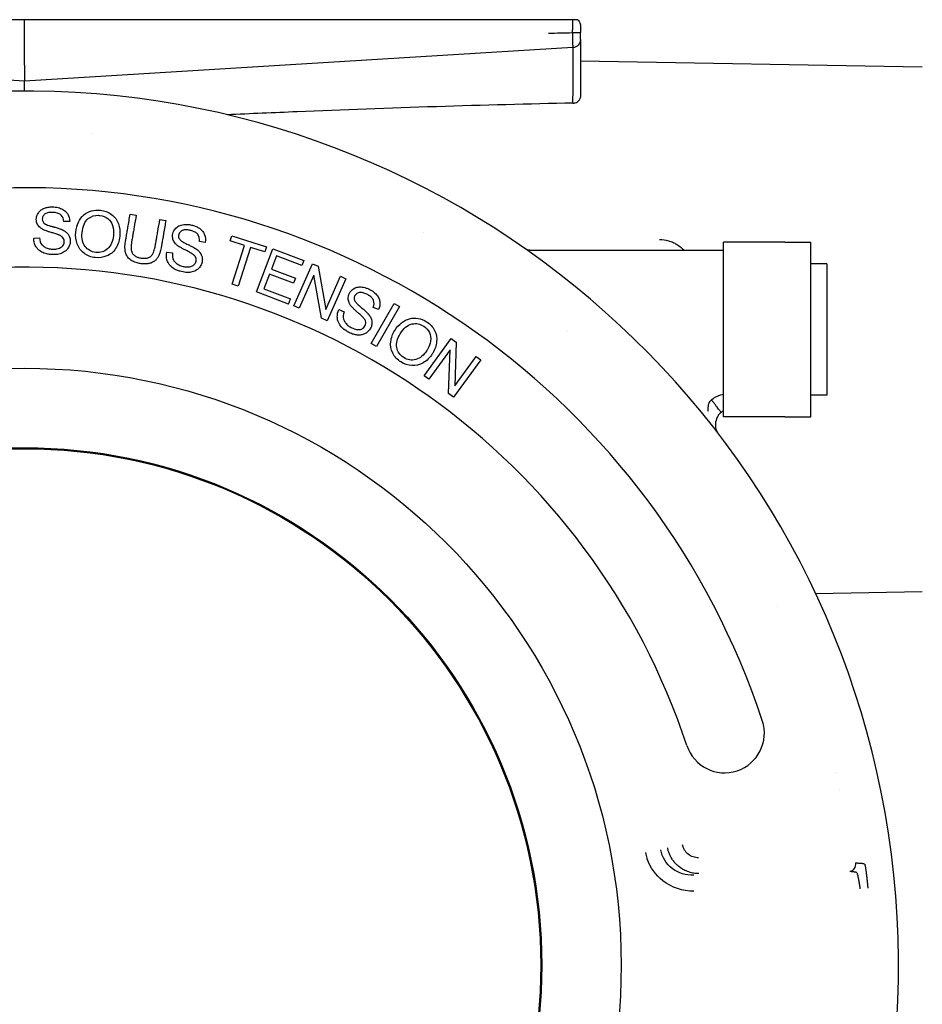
# Model space of a CAD drawing. Extents: x -89225 to 110569, y 13360 to 87647.
# Tile 452 of 478: x 103050 to 103107, y 67783 to 67845. Entities that reach past the tile are written whole.
import ezdxf

# ---------------------------------------------------------------- set-up
doc = ezdxf.new("R2010")
doc.units = 0
doc.layers.add('Iv-Lines 035', color=4, linetype='Continuous')

# ---------------------------------------------------------------- blocks, each defined once
blk = doc.blocks.new('Beuchtingstank doorsnede')
for p, q in [((1215831.048, -937558.762), (1215796.536, -937558.762)), ((1215831.048, -937559.062), (1215831.048, -937558.762)), ((1215865.559, -937558.762), (1215831.048, -937558.762)), ((1215831.048, -937561.627), (1215831.048, -937559.062)), ((1215866.048, -937559.135), (1215866.048, -937559.135)), ((1215831.048, -937562.628), (1215796.517, -937560.516)), ((1215865.578, -937560.516), (1215831.048, -937562.628)), ((1215831.048, -937561.627), (1215831.048, -937562.628)), ((1215887.565, -937561.745), (1215866.048, -937561.369)), ((1215831.048, -937563.249), (1215831.048, -937562.628)), ((1215837.708, -937571.005), (1215838.088, -937571.071)), ((1215833.903, -937571.459), (1215833.535, -937571.473)), ((1215839.577, -937571.327), (1215839.956, -937571.392)), ((1215843.994, -937572.685), (1215844.098, -937572.357)), ((1215844.098, -937572.357), (1215846.289, -937573.053)), ((1215831.64, -937572.507), (1215832.002, -937572.492)), ((1215842.429, -937572.774), (1215842.065, -937572.72)), ((1215844.906, -937572.974), (1215843.994, -937572.685)), ((1215844.131, -937575.414), (1215844.906, -937572.974)), ((1215875.048, -937583.762), (1215875.048, -937572.762)), ((1215878.909, -937572.762), (1215875.048, -937572.762)), ((1215878.909, -937572.762), (1215880.548, -937572.762)), ((1215880.548, -937583.762), (1215880.548, -937572.762)), ((1215840.012, -937573.389), (1215840.371, -937573.441)), ((1215845.274, -937573.091), (1215844.499, -937575.531)), ((1215846.185, -937573.381), (1215845.274, -937573.091)), ((1215845.651, -937575.889), (1215846.679, -937573.174)), ((1215846.289, -937573.053), (1215846.185, -937573.381)), ((1215846.679, -937573.174), (1215848.642, -937573.917)), ((1215865.689, -937573.262), (1215875.048, -937573.262)), ((1215846.916, -937573.632), (1215846.602, -937574.463)), ((1215848.521, -937574.239), (1215846.916, -937573.632)), ((1215848.007, -937576.772), (1215849.193, -937574.122)), ((1215848.642, -937573.917), (1215848.521, -937574.239)), ((1215849.193, -937574.122), (1215849.551, -937574.282)), ((1215881.548, -937574.122), (1215880.548, -937574.122)), ((1215881.548, -937574.122), (1215881.548, -937582.402)), ((1215846.481, -937574.782), (1215846.131, -937575.706)), ((1215847.984, -937575.351), (1215846.481, -937574.782)), ((1215846.602, -937574.463), (1215848.105, -937575.032)), ((1215849.275, -937574.837), (1215848.342, -937576.921)), ((1215849.745, -937577.55), (1215849.275, -937574.837)), ((1215849.551, -937574.282), (1215850.023, -937576.995)), ((1215844.499, -937575.531), (1215844.131, -937575.414)), ((1215848.105, -937575.032), (1215847.984, -937575.351)), ((1215850.023, -937576.995), (1215850.956, -937574.911)), ((1215851.291, -937575.061), (1215850.105, -937577.711)), ((1215850.956, -937574.911), (1215851.291, -937575.061)), ((1215847.676, -937576.656), (1215845.651, -937575.889)), ((1215846.131, -937575.706), (1215847.797, -937576.336)), ((1215847.676, -937576.656), (1215847.797, -937576.336)), ((1215852.877, -937579.139), (1215854.32, -937576.619)), ((1215854.32, -937576.619), (1215854.654, -937576.81)), ((1215848.342, -937576.921), (1215848.007, -937576.772)), ((1215850.849, -937577.009), (1215851.183, -937577.148)), ((1215853.343, -937577.011), (1215853.005, -937576.87)), ((1215854.654, -937576.81), (1215853.211, -937579.33)), ((1215850.105, -937577.711), (1215849.745, -937577.55)), ((1215853.211, -937579.33), (1215852.877, -937579.139)), ((1215856.205, -937581.165), (1215857.913, -937578.817)), ((1215857.913, -937578.817), (1215858.23, -937579.048)), ((1215858.23, -937579.048), (1215858.132, -937581.8)), ((1215857.845, -937579.535), (1215856.502, -937581.381)), ((1215857.746, -937582.286), (1215857.845, -937579.535)), ((1215859.772, -937580.169), (1215858.064, -937582.517)), ((1215858.132, -937581.8), (1215859.475, -937579.953)), ((1215859.475, -937579.953), (1215859.772, -937580.169)), ((1215856.502, -937581.381), (1215856.205, -937581.165)), ((1215858.064, -937582.517), (1215857.746, -937582.286)), ((1215881.548, -937582.402), (1215880.548, -937582.402)), ((1215878.909, -937583.762), (1215875.048, -937583.762)), ((1215878.909, -937583.762), (1215880.548, -937583.762)), ((1215887.565, -937594.779), (1215880.852, -937594.896))]:
    blk.add_line(p, q)
for radius in [37.564, 32.565, 32.5]:
    blk.add_circle((1215831.048, -937618.262), radius)
for centre, radius, start, end in [((1215865.548, -937559.135), 0.5, 0.91479, 1.0953), ((1215831.048, -937618.262), 55.013, 281.03365, 260.525), ((1215831.059, -937618.123), 52.36, 85.37988, 85.37994), ((1215831.048, -937618.262), 48.929, 18.329, 163.22493), ((1215831.057, -937618.246), 52.482, 61.42728, 61.42737), ((1215831.048, -937618.262), 43.929, 18.329, 163.22493), ((1215831.049, -937618.261), 52.498, 49.37988, 49.37994), ((1215831.025, -937618.273), 52.525, 25.42728, 25.42737), ((1215875.122, -937603.661), 2.5, 198.329, 18.329), ((1215831.035, -937618.265), 52.513, 13.37988, 13.37994), ((1215831.123, -937618.246), 52.423, 12.13161, 12.13165), ((1215831.046, -937618.262), 52.502, 7.06474, 7.06478)]:
    blk.add_arc(centre, radius, start, end)
for centre, major_axis, ratio, start_param, end_param in [((1215852.047, -937540.013), (-662.037, -14.351), 0.029984, 1.588253, 1.590557), ((1215871.048, -937572.262), (0, -1), 0.018536, 6.273722, 6.283185)]:
    blk.add_ellipse(centre, major_axis=major_axis, ratio=ratio, start_param=start_param, end_param=end_param)
for points, knots in [([(1215865.558, -937559.576), (1215865.558, -937559.54), (1215865.558, -937559.503), (1215865.558, -937559.466), (1215865.558, -937559.431), (1215865.558, -937559.395), (1215865.559, -937559.359), (1215865.559, -937559.324), (1215865.559, -937559.289), (1215865.559, -937559.254), (1215865.559, -937559.219), (1215865.559, -937559.185), (1215865.559, -937559.152), (1215865.56, -937559.066), (1215865.56, -937558.984), (1215865.56, -937558.911), (1215865.56, -937558.896), (1215865.56, -937558.882), (1215865.56, -937558.869), (1215865.56, -937558.844), (1215865.56, -937558.82), (1215865.56, -937558.799), (1215865.559, -937558.786), (1215865.559, -937558.774), (1215865.559, -937558.762)], [0.0000104, 0.0000104, 0.0000104, 0.0000104, 0.1250051, 0.1250051, 0.1250051, 0.2450345, 0.2450345, 0.2450345, 0.3631161, 0.3631161, 0.3631161, 0.4786393, 0.4786393, 0.4786393, 0.7731726, 0.7731726, 0.7731726, 0.8315392, 0.8315392, 0.8315392, 0.9377191, 0.9377191, 0.9377191, 1, 1, 1, 1]), ([(1215865.88, -937558.762), (1215865.88, -937558.762), (1215865.879, -937558.762), (1215865.873, -937558.762), (1215865.868, -937558.762), (1215865.85, -937558.762), (1215865.833, -937558.762), (1215865.781, -937558.762), (1215865.747, -937558.762), (1215865.687, -937558.762), (1215865.662, -937558.762), (1215865.611, -937558.762), (1215865.585, -937558.762), (1215865.559, -937558.762)], [0.00068855, 0.00068855, 0.00068855, 0.00068855, 0.00820408, 0.00820408, 0.01698756, 0.01698756, 0.03185537, 0.03185537, 0.04933071, 0.04933071, 0.06027646, 0.06027646, 0.070055, 0.070055, 0.070055, 0.070055]), ([(1215865.88, -937558.762), (1215865.919, -937558.796), (1215865.952, -937558.837), (1215866.004, -937558.925), (1215866.023, -937558.974), (1215866.039, -937559.041), (1215866.042, -937559.057), (1215866.046, -937559.083), (1215866.046, -937559.091), (1215866.047, -937559.104), (1215866.048, -937559.108), (1215866.048, -937559.115), (1215866.048, -937559.117), (1215866.048, -937559.12), (1215866.048, -937559.122), (1215866.048, -937559.123), (1215866.048, -937559.124), (1215866.048, -937559.125), (1215866.048, -937559.125), (1215866.048, -937559.125), (1215866.048, -937559.126), (1215866.048, -937559.126)], [0, 0, 0, 0, 0.01539847, 0.01539847, 0.03080113, 0.03080113, 0.03590628, 0.03590628, 0.03848855, 0.03848855, 0.03978495, 0.03978495, 0.0404366, 0.0404366, 0.04077118, 0.04077118, 0.04095958, 0.04095958, 0.04108109, 0.04108109, 0.04122071, 0.04122071, 0.04122071, 0.04122071]), ([(1215866.048, -937559.127), (1215866.048, -937559.127), (1215866.048, -937559.127), (1215866.048, -937559.128), (1215866.048, -937559.13), (1215866.048, -937559.139), (1215866.048, -937559.151), (1215866.048, -937559.191), (1215866.048, -937559.22), (1215866.048, -937559.293), (1215866.048, -937559.336), (1215866.048, -937559.396), (1215866.048, -937559.409), (1215866.048, -937559.462), (1215866.048, -937559.504), (1215866.048, -937559.557), (1215866.048, -937559.566), (1215866.048, -937559.576)], [0.00176462, 0.00176462, 0.00176462, 0.00176462, 0.00309467, 0.00309467, 0.00753351, 0.00753351, 0.02095523, 0.02095523, 0.03709024, 0.03709024, 0.0534397, 0.0534397, 0.05777832, 0.05777832, 0.07089254, 0.07089254, 0.07382057, 0.07382057, 0.07382057, 0.07382057]), ([(1215865.558, -937559.576), (1215865.578, -937559.576), (1215865.599, -937559.576), (1215865.619, -937559.576), (1215865.64, -937559.576), (1215865.66, -937559.576), (1215865.68, -937559.576), (1215865.7, -937559.576), (1215865.72, -937559.576), (1215865.74, -937559.576), (1215865.753, -937559.576), (1215865.766, -937559.576), (1215865.778, -937559.576), (1215865.797, -937559.576), (1215865.815, -937559.576), (1215865.832, -937559.576), (1215865.849, -937559.576), (1215865.866, -937559.575), (1215865.881, -937559.575), (1215865.89, -937559.575), (1215865.899, -937559.575), (1215865.907, -937559.575), (1215865.92, -937559.575), (1215865.932, -937559.575), (1215865.943, -937559.575), (1215865.955, -937559.575), (1215865.966, -937559.575), (1215865.976, -937559.575), (1215865.985, -937559.575), (1215865.994, -937559.575), (1215866.002, -937559.575), (1215866.01, -937559.575), (1215866.016, -937559.576), (1215866.022, -937559.576), (1215866.024, -937559.576), (1215866.025, -937559.576), (1215866.027, -937559.576), (1215866.032, -937559.576), (1215866.036, -937559.576), (1215866.039, -937559.576), (1215866.043, -937559.576), (1215866.045, -937559.576), (1215866.046, -937559.576), (1215866.047, -937559.576), (1215866.048, -937559.576), (1215866.048, -937559.576)], [0, 0, 0, 0, 0.0678733, 0.0678733, 0.0678733, 0.1356656, 0.1356656, 0.1356656, 0.203558, 0.203558, 0.203558, 0.25, 0.25, 0.25, 0.3194396, 0.3194396, 0.3194396, 0.3907694, 0.3907694, 0.3907694, 0.43248, 0.43248, 0.43248, 0.5, 0.5, 0.5, 0.5735559, 0.5735559, 0.5735559, 0.6485627, 0.6485627, 0.6485627, 0.7259095, 0.7259095, 0.7259095, 0.75, 0.75, 0.75, 0.8308074, 0.8308074, 0.8308074, 0.9159231, 0.9159231, 0.9159231, 0.9826792, 0.9826792, 0.9826792, 0.9826792]), ([(1215865.578, -937560.516), (1215865.579, -937560.516), (1215865.579, -937560.515), (1215865.579, -937560.512), (1215865.579, -937560.508), (1215865.58, -937560.504), (1215865.58, -937560.497), (1215865.58, -937560.49), (1215865.58, -937560.481), (1215865.58, -937560.47), (1215865.58, -937560.46), (1215865.58, -937560.448), (1215865.58, -937560.435), (1215865.58, -937560.421), (1215865.58, -937560.405), (1215865.58, -937560.388), (1215865.58, -937560.371), (1215865.579, -937560.352), (1215865.579, -937560.331), (1215865.579, -937560.323), (1215865.579, -937560.316), (1215865.579, -937560.308), (1215865.578, -937560.288), (1215865.578, -937560.265), (1215865.577, -937560.241), (1215865.577, -937560.215), (1215865.576, -937560.188), (1215865.575, -937560.158), (1215865.575, -937560.129), (1215865.574, -937560.098), (1215865.573, -937560.065), (1215865.573, -937560.046), (1215865.572, -937560.026), (1215865.571, -937560.006), (1215865.57, -937559.973), (1215865.569, -937559.937), (1215865.568, -937559.901), (1215865.567, -937559.864), (1215865.566, -937559.826), (1215865.565, -937559.787), (1215865.564, -937559.747), (1215865.562, -937559.706), (1215865.561, -937559.664), (1215865.56, -937559.635), (1215865.559, -937559.606), (1215865.558, -937559.576)], [0, 0, 0, 0, 0.083484, 0.083484, 0.083484, 0.166742, 0.166742, 0.166742, 0.25, 0.25, 0.25, 0.327002, 0.327002, 0.327002, 0.402249, 0.402249, 0.402249, 0.475167, 0.475167, 0.475167, 0.5, 0.5, 0.5, 0.567604, 0.567604, 0.567604, 0.639021, 0.639021, 0.639021, 0.708931, 0.708931, 0.708931, 0.75, 0.75, 0.75, 0.81749, 0.81749, 0.81749, 0.885046, 0.885046, 0.885046, 0.953005, 0.953005, 0.953005, 1, 1, 1, 1]), ([(1215866.048, -937560.017), (1215866.048, -937560.018), (1215866.048, -937559.971), (1215866.048, -937559.811), (1215866.048, -937559.696), (1215866.048, -937559.576)], [0, 0, 0, 0, 0.5, 0.5, 0.9999997, 0.9999997, 0.9999997, 0.9999997]), ([(1215865.573, -937564.014), (1215865.59, -937563.23), (1215865.599, -937562.298), (1215865.601, -937560.958), (1215865.594, -937560.529), (1215865.58, -937560.516)], [0.000066, 0.000066, 0.000066, 0.000066, 0.5, 0.5, 0.9833006, 0.9833006, 0.9833006, 0.9833006]), ([(1215866.048, -937560.017), (1215866.048, -937560.143), (1215865.998, -937560.268), (1215865.826, -937560.451), (1215865.704, -937560.509), (1215865.578, -937560.516)], [0.0000007, 0.0000007, 0.0000007, 0.0000007, 0.5, 0.5, 1, 1, 1, 1]), ([(1215866.048, -937560.033), (1215866.048, -937560.038), (1215866.048, -937560.045), (1215866.048, -937560.092), (1215866.048, -937560.167), (1215866.048, -937560.406), (1215866.048, -937560.592), (1215866.048, -937561.036), (1215866.048, -937561.298), (1215866.048, -937561.869), (1215866.048, -937562.185), (1215866.048, -937562.831), (1215866.048, -937563.168), (1215866.048, -937563.544), (1215866.048, -937563.595), (1215866.048, -937563.646)], [0.0938455, 0.0938455, 0.0938455, 0.0938455, 0.1148819, 0.1148819, 0.1963191, 0.1963191, 0.2963972, 0.2963972, 0.3938302, 0.3938302, 0.4922466, 0.4922466, 0.5907072, 0.5907072, 0.6062518, 0.6062518, 0.6062518, 0.6062518]), ([(1215865.573, -937564.014), (1215865.598, -937564.014), (1215865.621, -937564.012), (1215865.67, -937564.004), (1215865.695, -937563.998), (1215865.767, -937563.976), (1215865.814, -937563.954), (1215865.919, -937563.888), (1215865.961, -937563.844), (1215866.027, -937563.751), (1215866.048, -937563.695), (1215866.048, -937563.646)], [-0.08257788, -0.08257788, -0.08257788, -0.08257788, -0.0760406, -0.0760406, -0.06877041, -0.06877041, -0.0533535, -0.0533535, -0.03041782, -0.03041782, -0.00115253, -0.00115253, -0.00115253, -0.00115253]), ([(1215865.573, -937564.014), (1215860.12, -937564.118), (1215853.894, -937564.326), (1215846.762, -937564.619), (1215845.287, -937564.682), (1215843.808, -937564.749)], [0.000042, 0.000042, 0.000042, 0.000042, 1.639613, 1.639613, 2.064305, 2.064305, 2.064305, 2.064305]), ([(1215833.535, -937571.473), (1215833.525, -937571.299), (1215833.444, -937571.094), (1215833.198, -937570.94), (1215832.928, -937570.883), (1215832.611, -937570.887), (1215832.402, -937570.945), (1215832.245, -937571.072), (1215832.173, -937571.227), (1215832.173, -937571.384), (1215832.219, -937571.487), (1215832.274, -937571.561), (1215832.367, -937571.622), (1215832.496, -937571.678), (1215832.635, -937571.726), (1215832.737, -937571.758), (1215832.853, -937571.791), (1215832.901, -937571.804), (1215833.009, -937571.835), (1215833.111, -937571.866), (1215833.231, -937571.904), (1215833.331, -937571.94), (1215833.396, -937571.964), (1215833.448, -937571.988), (1215833.465, -937571.996), (1215833.514, -937572.021), (1215833.566, -937572.052), (1215833.636, -937572.098), (1215833.723, -937572.169), (1215833.819, -937572.276), (1215833.909, -937572.44), (1215833.948, -937572.658), (1215833.923, -937572.905), (1215833.812, -937573.137), (1215833.642, -937573.331), (1215833.372, -937573.483), (1215833.062, -937573.556), (1215832.723, -937573.546), (1215832.47, -937573.507), (1215832.291, -937573.453), (1215832.161, -937573.398), (1215831.997, -937573.299), (1215831.859, -937573.169), (1215831.683, -937572.908), (1215831.638, -937572.677), (1215831.64, -937572.507)], [0, 0, 0, 0, 0.0625, 0.09375, 0.125, 0.15625, 0.1875, 0.21875, 0.25, 0.276042, 0.296875, 0.3125, 0.328125, 0.341146, 0.351562, 0.358073, 0.363281, 0.36849, 0.377604, 0.390625, 0.40625, 0.421875, 0.434896, 0.44401, 0.449219, 0.454427, 0.460938, 0.471354, 0.484375, 0.505208, 0.53125, 0.5625, 0.59375, 0.625, 0.65625, 0.697917, 0.739583, 0.78125, 0.8125, 0.838542, 0.859375, 0.880208, 0.90625, 0.9375, 1, 1, 1, 1]), ([(1215832.002, -937572.492), (1215832.016, -937572.683), (1215832.089, -937572.883), (1215832.305, -937573.066), (1215832.539, -937573.17), (1215832.798, -937573.209), (1215833.017, -937573.2), (1215833.17, -937573.174), (1215833.347, -937573.108), (1215833.489, -937572.99), (1215833.584, -937572.773), (1215833.544, -937572.566), (1215833.468, -937572.46), (1215833.382, -937572.393), (1215833.309, -937572.35), (1215833.231, -937572.314), (1215833.214, -937572.308), (1215833.159, -937572.287), (1215833.087, -937572.263), (1215832.977, -937572.227), (1215832.823, -937572.181), (1215832.61, -937572.12), (1215832.431, -937572.06), (1215832.3, -937572.008), (1215832.225, -937571.972), (1215832.166, -937571.937), (1215832.067, -937571.87), (1215831.951, -937571.767), (1215831.818, -937571.568), (1215831.78, -937571.256), (1215831.882, -937570.966), (1215832.049, -937570.762), (1215832.261, -937570.634), (1215832.489, -937570.567), (1215832.747, -937570.535), (1215833.092, -937570.555), (1215833.414, -937570.655), (1215833.645, -937570.81), (1215833.835, -937571.043), (1215833.912, -937571.3), (1215833.903, -937571.459)], [0, 0, 0, 0, 0.0625, 0.09375, 0.125, 0.15625, 0.182292, 0.203125, 0.223958, 0.25, 0.28125, 0.307292, 0.328125, 0.341146, 0.351562, 0.359375, 0.367188, 0.377604, 0.390625, 0.40625, 0.421875, 0.442708, 0.463542, 0.484375, 0.497396, 0.507812, 0.518229, 0.536458, 0.572917, 0.614583, 0.65625, 0.6875, 0.71875, 0.75, 0.78125, 0.822917, 0.864583, 0.90625, 0.9375, 1, 1, 1, 1]), ([(1215834.286, -937572.134), (1215834.337, -937571.656), (1215834.506, -937571.295), (1215834.793, -937571.052), (1215835.079, -937570.809), (1215835.425, -937570.71), (1215835.833, -937570.751), (1215836.1, -937570.779), (1215836.332, -937570.869), (1215836.535, -937571.021), (1215836.744, -937571.177), (1215836.882, -937571.369), (1215836.967, -937571.605), (1215837.045, -937571.82), (1215837.081, -937572.082), (1215837.058, -937572.348)], [0, 0, 0, 0, 0.1272719, 0.1272719, 0.1272719, 0.2544106, 0.2544106, 0.2544106, 0.3368174, 0.3368174, 0.3368174, 0.4187684, 0.4187684, 0.4187684, 0.5, 0.5, 0.5, 0.5]), ([(1215834.679, -937572.18), (1215834.724, -937571.764), (1215834.84, -937571.46), (1215835.073, -937571.284), (1215835.295, -937571.116), (1215835.475, -937571.068), (1215835.702, -937571.073), (1215835.733, -937571.074), (1215835.766, -937571.076), (1215835.8, -937571.08), (1215835.993, -937571.103), (1215836.158, -937571.168), (1215836.301, -937571.281), (1215836.444, -937571.395), (1215836.545, -937571.547), (1215836.605, -937571.724), (1215836.662, -937571.891), (1215836.682, -937572.109), (1215836.66, -937572.332)], [-1, -1, -1, -1, -0.860179, -0.860179, -0.860179, -0.7570736, -0.7570736, -0.7570736, -0.7429398, -0.7429398, -0.7429398, -0.6636549, -0.6636549, -0.6636549, -0.5836529, -0.5836529, -0.5836529, -0.5, -0.5, -0.5, -0.5]), ([(1215839.956, -937571.392), (1215839.909, -937571.667), (1215839.844, -937572.044), (1215839.769, -937572.48), (1215839.732, -937572.695), (1215839.707, -937572.836), (1215839.688, -937572.948), (1215839.676, -937573.02), (1215839.654, -937573.146), (1215839.616, -937573.313), (1215839.556, -937573.512), (1215839.471, -937573.702), (1215839.357, -937573.858), (1215839.204, -937573.985), (1215839.01, -937574.083), (1215838.818, -937574.13), (1215838.592, -937574.142), (1215838.331, -937574.113), (1215838.049, -937574.046), (1215837.803, -937573.938), (1215837.591, -937573.77), (1215837.46, -937573.572), (1215837.397, -937573.365), (1215837.377, -937573.15), (1215837.385, -937572.937), (1215837.405, -937572.762), (1215837.427, -937572.632), (1215837.44, -937572.561), (1215837.459, -937572.449), (1215837.483, -937572.308), (1215837.52, -937572.093), (1215837.595, -937571.657), (1215837.66, -937571.279), (1215837.708, -937571.005)], [0, 0, 0, 0, 0.114583, 0.15625, 0.182292, 0.203125, 0.216146, 0.226562, 0.236979, 0.255208, 0.28125, 0.3125, 0.34375, 0.375, 0.40625, 0.4375, 0.46875, 0.5, 0.53125, 0.572917, 0.614583, 0.65625, 0.6875, 0.71875, 0.744792, 0.763021, 0.773438, 0.783854, 0.796875, 0.817708, 0.84375, 0.885417, 1, 1, 1, 1]), ([(1215838.088, -937571.071), (1215838.045, -937571.324), (1215837.984, -937571.679), (1215837.907, -937572.123), (1215837.866, -937572.361), (1215837.834, -937572.546), (1215837.813, -937572.671), (1215837.783, -937572.843), (1215837.765, -937573.014), (1215837.764, -937573.161), (1215837.771, -937573.254), (1215837.803, -937573.385), (1215837.885, -937573.524), (1215838.024, -937573.641), (1215838.184, -937573.721), (1215838.395, -937573.768), (1215838.631, -937573.787), (1215838.836, -937573.761), (1215839.007, -937573.68), (1215839.123, -937573.531), (1215839.2, -937573.358), (1215839.245, -937573.207), (1215839.271, -937573.094), (1215839.293, -937572.978), (1215839.305, -937572.908), (1215839.326, -937572.789), (1215839.354, -937572.622), (1215839.397, -937572.376), (1215839.472, -937571.938), (1215839.534, -937571.578), (1215839.577, -937571.327)], [0, 0, 0, 0, 0.125, 0.177083, 0.21875, 0.244792, 0.265625, 0.286458, 0.3125, 0.338542, 0.359375, 0.380208, 0.40625, 0.4375, 0.46875, 0.5, 0.53125, 0.572917, 0.614583, 0.65625, 0.682292, 0.703125, 0.716146, 0.726562, 0.736979, 0.755208, 0.78125, 0.822917, 0.875, 1, 1, 1, 1]), ([(1215840.371, -937573.441), (1215840.35, -937573.631), (1215840.38, -937573.843), (1215840.564, -937574.061), (1215840.773, -937574.206), (1215841.02, -937574.291), (1215841.238, -937574.323), (1215841.38, -937574.325), (1215841.522, -937574.304), (1215841.637, -937574.26), (1215841.723, -937574.201), (1215841.821, -937574.09), (1215841.872, -937573.952), (1215841.868, -937573.785), (1215841.817, -937573.678), (1215841.745, -937573.597), (1215841.681, -937573.542), (1215841.61, -937573.492), (1215841.592, -937573.481), (1215841.539, -937573.449), (1215841.468, -937573.409), (1215841.359, -937573.35), (1215841.198, -937573.267), (1215841.007, -937573.172), (1215840.858, -937573.087), (1215840.746, -937573.016), (1215840.682, -937572.969), (1215840.632, -937572.927), (1215840.547, -937572.842), (1215840.453, -937572.72), (1215840.349, -937572.474), (1215840.394, -937572.122), (1215840.602, -937571.823), (1215840.875, -937571.686), (1215841.089, -937571.649), (1215841.249, -937571.641), (1215841.452, -937571.656), (1215841.695, -937571.71), (1215841.922, -937571.802), (1215842.11, -937571.913), (1215842.297, -937572.093), (1215842.44, -937572.363), (1215842.461, -937572.615), (1215842.429, -937572.774)], [0, 0, 0, 0, 0.0625, 0.09375, 0.125, 0.15625, 0.182292, 0.203125, 0.21875, 0.234375, 0.25, 0.265625, 0.286458, 0.307292, 0.328125, 0.341146, 0.351562, 0.359375, 0.367188, 0.377604, 0.390625, 0.40625, 0.421875, 0.442708, 0.463542, 0.484375, 0.497396, 0.507812, 0.518229, 0.536458, 0.572917, 0.625, 0.677083, 0.713542, 0.734375, 0.755208, 0.78125, 0.8125, 0.84375, 0.875, 0.90625, 0.9375, 1, 1, 1, 1]), ([(1215837.058, -937572.348), (1215837.057, -937572.364), (1215837.055, -937572.38), (1215837.054, -937572.396), (1215837.023, -937572.685), (1215836.939, -937572.937), (1215836.793, -937573.162), (1215836.642, -937573.395), (1215836.469, -937573.534), (1215836.234, -937573.631), (1215836, -937573.727), (1215835.764, -937573.761), (1215835.512, -937573.734), (1215835.243, -937573.705), (1215835.008, -937573.617), (1215834.805, -937573.46), (1215834.596, -937573.299), (1215834.462, -937573.111), (1215834.374, -937572.87), (1215834.289, -937572.635), (1215834.259, -937572.385), (1215834.286, -937572.134)], [0.5, 0.5, 0.5, 0.5, 0.5048037, 0.5048037, 0.5048037, 0.592314, 0.592314, 0.592314, 0.6740294, 0.6740294, 0.6740294, 0.7532283, 0.7532283, 0.7532283, 0.8372922, 0.8372922, 0.8372922, 0.9189247, 0.9189247, 0.9189247, 1, 1, 1, 1]), ([(1215836.66, -937572.332), (1215836.66, -937572.338), (1215836.659, -937572.345), (1215836.658, -937572.351), (1215836.62, -937572.712), (1215836.506, -937572.987), (1215836.288, -937573.178), (1215836.055, -937573.382), (1215835.842, -937573.437), (1215835.545, -937573.405), (1215835.256, -937573.375), (1215835.034, -937573.242), (1215834.874, -937573.03), (1215834.719, -937572.826), (1215834.643, -937572.521), (1215834.679, -937572.18)], [-0.5, -0.5, -0.5, -0.5, -0.4976151, -0.4976151, -0.4976151, -0.3631258, -0.3631258, -0.3631258, -0.2430993, -0.2430993, -0.2430993, -0.126749, -0.126749, -0.126749, 0, 0, 0, 0]), ([(1215842.065, -937572.72), (1215842.093, -937572.54), (1215842.023, -937572.298), (1215841.814, -937572.13), (1215841.612, -937572.045), (1215841.407, -937571.999), (1215841.263, -937571.984), (1215841.155, -937571.985), (1215841.067, -937572.001), (1215841.009, -937572.019), (1215840.93, -937572.059), (1215840.842, -937572.129), (1215840.781, -937572.218), (1215840.748, -937572.342), (1215840.75, -937572.451), (1215840.806, -937572.57), (1215840.85, -937572.616), (1215840.95, -937572.698), (1215841.134, -937572.808), (1215841.434, -937572.955), (1215841.639, -937573.061), (1215841.77, -937573.137), (1215841.837, -937573.178), (1215841.885, -937573.211), (1215841.9, -937573.222), (1215841.943, -937573.256), (1215841.989, -937573.295), (1215842.049, -937573.353), (1215842.121, -937573.44), (1215842.195, -937573.562), (1215842.254, -937573.741), (1215842.254, -937573.962), (1215842.183, -937574.2), (1215842.031, -937574.408), (1215841.829, -937574.567), (1215841.535, -937574.666), (1215841.217, -937574.681), (1215840.883, -937574.609), (1215840.643, -937574.524), (1215840.477, -937574.438), (1215840.361, -937574.361), (1215840.218, -937574.233), (1215840.106, -937574.081), (1215839.983, -937573.795), (1215839.977, -937573.556), (1215840.012, -937573.389)], [0, 0, 0, 0, 0.0625, 0.09375, 0.119792, 0.140625, 0.15625, 0.171875, 0.184896, 0.195312, 0.205729, 0.21875, 0.234375, 0.25, 0.265625, 0.28125, 0.296875, 0.317708, 0.34375, 0.375, 0.401042, 0.421875, 0.434896, 0.44401, 0.449219, 0.454427, 0.460938, 0.471354, 0.484375, 0.505208, 0.53125, 0.5625, 0.59375, 0.625, 0.65625, 0.697917, 0.739583, 0.78125, 0.8125, 0.838542, 0.859375, 0.880208, 0.90625, 0.9375, 1, 1, 1, 1]), ([(1215871.03, -937572.599), (1215871.219, -937572.599), (1215871.405, -937572.624), (1215871.586, -937572.674), (1215871.684, -937572.7), (1215871.778, -937572.733), (1215871.868, -937572.773), (1215871.947, -937572.807), (1215872.023, -937572.846), (1215872.097, -937572.89), (1215872.179, -937572.939), (1215872.256, -937572.993), (1215872.33, -937573.052), (1215872.399, -937573.108), (1215872.464, -937573.169), (1215872.526, -937573.234), (1215872.534, -937573.244), (1215872.543, -937573.253), (1215872.551, -937573.262)], [0, 0, 0, 0, 0.125, 0.125, 0.125, 0.1919974, 0.1919974, 0.1919974, 0.25, 0.25, 0.25, 0.3144733, 0.3144733, 0.3144733, 0.375, 0.375, 0.375, 0.3833681, 0.3833681, 0.3833681, 0.3833681]), ([(1215862.552, -937573.163), (1215862.599, -937573.185), (1215862.648, -937573.204), (1215862.79, -937573.247), (1215862.888, -937573.262), (1215862.985, -937573.262)], [0.01562849, 0.01562849, 0.01562849, 0.01562849, 0.03121139, 0.03121139, 0.06024131, 0.06024131, 0.06024131, 0.06024131]), ([(1215862.955, -937573.262), (1215863.15, -937573.262), (1215863.372, -937573.262), (1215863.896, -937573.262), (1215864.21, -937573.262), (1215864.909, -937573.262), (1215865.3, -937573.262), (1215865.689, -937573.262)], [0, 0, 0, 0, 0.0768367, 0.0768367, 0.1747854, 0.1747854, 0.2913874, 0.2913874, 0.2913874, 0.2913874]), ([(1215853.005, -937576.87), (1215853.066, -937576.707), (1215853.081, -937576.486), (1215852.926, -937576.251), (1215852.756, -937576.117), (1215852.563, -937576.016), (1215852.421, -937575.961), (1215852.312, -937575.933), (1215852.22, -937575.926), (1215852.156, -937575.928), (1215852.069, -937575.947), (1215851.967, -937575.991), (1215851.885, -937576.064), (1215851.821, -937576.175), (1215851.797, -937576.282), (1215851.822, -937576.411), (1215851.854, -937576.468), (1215851.929, -937576.571), (1215852.08, -937576.723), (1215852.334, -937576.94), (1215852.506, -937577.093), (1215852.615, -937577.199), (1215852.67, -937577.256), (1215852.708, -937577.299), (1215852.721, -937577.315), (1215852.753, -937577.356), (1215852.788, -937577.406), (1215852.832, -937577.477), (1215852.881, -937577.579), (1215852.923, -937577.717), (1215852.935, -937577.903), (1215852.878, -937578.119), (1215852.752, -937578.332), (1215852.551, -937578.498), (1215852.353, -937578.586), (1215852.13, -937578.619), (1215851.882, -937578.599), (1215851.638, -937578.53), (1215851.387, -937578.402), (1215851.189, -937578.272), (1215851.044, -937578.144), (1215850.946, -937578.036), (1215850.84, -937577.879), (1215850.769, -937577.702), (1215850.723, -937577.392), (1215850.776, -937577.162), (1215850.849, -937577.009)], [0, 0, 0, 0, 0.0625, 0.09375, 0.119792, 0.140625, 0.15625, 0.171875, 0.184896, 0.195312, 0.205729, 0.21875, 0.234375, 0.25, 0.265625, 0.28125, 0.296875, 0.317708, 0.34375, 0.375, 0.401042, 0.421875, 0.434896, 0.44401, 0.449219, 0.454427, 0.460938, 0.471354, 0.484375, 0.505208, 0.53125, 0.5625, 0.59375, 0.625, 0.65625, 0.6875, 0.71875, 0.75, 0.78125, 0.8125, 0.838542, 0.859375, 0.880208, 0.90625, 0.9375, 1, 1, 1, 1]), ([(1215851.183, -937577.148), (1215851.118, -937577.328), (1215851.096, -937577.54), (1215851.217, -937577.795), (1215851.384, -937577.988), (1215851.603, -937578.133), (1215851.805, -937578.217), (1215851.943, -937578.255), (1215852.086, -937578.27), (1215852.209, -937578.256), (1215852.307, -937578.22), (1215852.429, -937578.137), (1215852.513, -937578.016), (1215852.55, -937577.854), (1215852.526, -937577.737), (1215852.477, -937577.64), (1215852.43, -937577.57), (1215852.373, -937577.504), (1215852.36, -937577.491), (1215852.319, -937577.449), (1215852.264, -937577.397), (1215852.179, -937577.319), (1215852.059, -937577.212), (1215851.892, -937577.067), (1215851.755, -937576.937), (1215851.658, -937576.835), (1215851.605, -937576.77), (1215851.565, -937576.714), (1215851.504, -937576.612), (1215851.443, -937576.469), (1215851.4, -937576.206), (1215851.533, -937575.875), (1215851.81, -937575.639), (1215852.107, -937575.573), (1215852.324, -937575.59), (1215852.48, -937575.622), (1215852.698, -937575.695), (1215852.985, -937575.849), (1215853.237, -937576.075), (1215853.382, -937576.314), (1215853.456, -937576.605), (1215853.417, -937576.871), (1215853.343, -937577.011)], [0, 0, 0, 0, 0.0625, 0.09375, 0.125, 0.15625, 0.182292, 0.203125, 0.21875, 0.234375, 0.25, 0.265625, 0.286458, 0.307292, 0.328125, 0.341146, 0.351562, 0.359375, 0.367188, 0.377604, 0.390625, 0.40625, 0.421875, 0.442708, 0.463542, 0.484375, 0.497396, 0.507812, 0.518229, 0.536458, 0.572917, 0.625, 0.677083, 0.713542, 0.734375, 0.755208, 0.78125, 0.822917, 0.864583, 0.90625, 0.9375, 1, 1, 1, 1]), ([(1215854.359, -937578.326), (1215854.617, -937577.92), (1215854.928, -937577.671), (1215855.292, -937577.58), (1215855.656, -937577.488), (1215856.011, -937577.553), (1215856.358, -937577.771), (1215856.586, -937577.914), (1215856.753, -937578.097), (1215856.868, -937578.323), (1215856.986, -937578.552), (1215857.024, -937578.789), (1215856.998, -937579.038), (1215856.974, -937579.264), (1215856.888, -937579.516), (1215856.751, -937579.744)], [0, 0, 0, 0, 0.1272776, 0.1272776, 0.1272776, 0.2544202, 0.2544202, 0.2544202, 0.3370032, 0.3370032, 0.3370032, 0.4188626, 0.4188626, 0.4188626, 0.5, 0.5, 0.5, 0.5]), ([(1215854.692, -937578.542), (1215854.916, -937578.188), (1215855.154, -937577.968), (1215855.441, -937577.912), (1215855.749, -937577.851), (1215855.944, -937577.896), (1215856.183, -937578.051), (1215856.345, -937578.156), (1215856.465, -937578.292), (1215856.542, -937578.452), (1215856.617, -937578.609), (1215856.647, -937578.796), (1215856.62, -937578.984), (1215856.595, -937579.162), (1215856.527, -937579.344), (1215856.416, -937579.528)], [-1, -1, -1, -1, -0.8601027, -0.8601027, -0.8601027, -0.742758, -0.742758, -0.742758, -0.6631162, -0.6631162, -0.6631162, -0.5790113, -0.5790113, -0.5790113, -0.5, -0.5, -0.5, -0.5]), ([(1215856.751, -937579.744), (1215856.742, -937579.758), (1215856.734, -937579.772), (1215856.725, -937579.785), (1215856.57, -937580.031), (1215856.383, -937580.221), (1215856.151, -937580.356), (1215855.913, -937580.495), (1215855.696, -937580.547), (1215855.443, -937580.53), (1215855.19, -937580.513), (1215854.965, -937580.44), (1215854.75, -937580.303), (1215854.52, -937580.158), (1215854.35, -937579.974), (1215854.236, -937579.744), (1215854.12, -937579.51), (1215854.082, -937579.279), (1215854.113, -937579.025), (1215854.142, -937578.776), (1215854.224, -937578.539), (1215854.359, -937578.326)], [0.5, 0.5, 0.5, 0.5, 0.5048479, 0.5048479, 0.5048479, 0.5924633, 0.5924633, 0.5924633, 0.6738406, 0.6738406, 0.6738406, 0.752945, 0.752945, 0.752945, 0.8375071, 0.8375071, 0.8375071, 0.9188658, 0.9188658, 0.9188658, 1, 1, 1, 1]), ([(1215856.416, -937579.528), (1215856.408, -937579.542), (1215856.399, -937579.557), (1215856.39, -937579.571), (1215856.195, -937579.878), (1215855.97, -937580.074), (1215855.692, -937580.148), (1215855.399, -937580.226), (1215855.177, -937580.183), (1215854.925, -937580.023), (1215854.68, -937579.868), (1215854.537, -937579.651), (1215854.488, -937579.389), (1215854.441, -937579.14), (1215854.508, -937578.831), (1215854.692, -937578.542)], [-0.5, -0.5, -0.5, -0.5, -0.4939821, -0.4939821, -0.4939821, -0.3626037, -0.3626037, -0.3626037, -0.2430894, -0.2430894, -0.2430894, -0.1264533, -0.1264533, -0.1264533, 0, 0, 0, 0]), ([(1215874.292, -937582.682), (1215874.276, -937582.698), (1215874.262, -937582.712), (1215874.247, -937582.726), (1215874.233, -937582.74), (1215874.218, -937582.754), (1215874.205, -937582.769), (1215874.183, -937582.793), (1215874.156, -937582.827), (1215874.134, -937582.874), (1215874.132, -937582.879), (1215874.129, -937582.885), (1215874.127, -937582.89), (1215874.124, -937582.896), (1215874.122, -937582.902), (1215874.12, -937582.908), (1215874.111, -937582.932), (1215874.102, -937582.962), (1215874.094, -937583.004), (1215874.091, -937583.02), (1215874.088, -937583.035), (1215874.086, -937583.051), (1215874.085, -937583.059), (1215874.084, -937583.068), (1215874.083, -937583.076), (1215874.082, -937583.082), (1215874.081, -937583.088), (1215874.08, -937583.094), (1215874.078, -937583.113), (1215874.076, -937583.132), (1215874.075, -937583.15), (1215874.071, -937583.193), (1215874.069, -937583.235), (1215874.069, -937583.274), (1215874.069, -937583.285), (1215874.069, -937583.296), (1215874.07, -937583.306), (1215874.07, -937583.31), (1215874.07, -937583.314), (1215874.07, -937583.318), (1215874.07, -937583.322), (1215874.071, -937583.325), (1215874.071, -937583.329), (1215874.073, -937583.355), (1215874.076, -937583.38), (1215874.082, -937583.406)], [0, 0, 0, 0, 0.00667469, 0.00667469, 0.00667469, 0.01329183, 0.01329183, 0.01329183, 0.02381377, 0.02381377, 0.02381377, 0.02500114, 0.02500114, 0.02500114, 0.02628419, 0.02628419, 0.02628419, 0.03154981, 0.03154981, 0.03154981, 0.03354461, 0.03354461, 0.03354461, 0.03457441, 0.03457441, 0.03457441, 0.0353532, 0.0353532, 0.0353532, 0.03770917, 0.03770917, 0.03770917, 0.0431414, 0.0431414, 0.0431414, 0.0445959, 0.0445959, 0.0445959, 0.04514833, 0.04514833, 0.04514833, 0.04563499, 0.04563499, 0.04563499, 0.04915291, 0.04915291, 0.04915291, 0.04915291]), ([(1215874.292, -937582.682), (1215874.466, -937582.547), (1215874.664, -937582.442), (1215874.931, -937582.351), (1215874.989, -937582.334), (1215875.048, -937582.319)], [0, 0, 0, 0, 0.06622369, 0.06622369, 0.08442151, 0.08442151, 0.08442151, 0.08442151]), ([(1215874.904, -937583.476), (1215874.904, -937583.476), (1215874.903, -937583.474), (1215874.894, -937583.463), (1215874.884, -937583.45), (1215874.855, -937583.412), (1215874.837, -937583.389), (1215874.796, -937583.336), (1215874.773, -937583.306), (1215874.745, -937583.27), (1215874.742, -937583.266), (1215874.74, -937583.263), (1215874.713, -937583.229), (1215874.684, -937583.191), (1215874.618, -937583.105), (1215874.58, -937583.056), (1215874.5, -937582.952), (1215874.457, -937582.896), (1215874.375, -937582.79), (1215874.336, -937582.739), (1215874.297, -937582.688), (1215874.294, -937582.685), (1215874.292, -937582.682)], [0.0537113, 0.0537113, 0.0537113, 0.0537113, 0.1290545, 0.1290545, 0.2586926, 0.2586926, 0.3793458, 0.3793458, 0.4885445, 0.4885445, 0.4999996, 0.4999996, 0.4999996, 0.6101168, 0.6101168, 0.7340079, 0.7340079, 0.8670039, 0.8670039, 0.9925485, 0.9925485, 1, 1, 1, 1]), ([(1215874.903, -937583.475), (1215874.866, -937583.504), (1215874.831, -937583.536), (1215874.772, -937583.6), (1215874.747, -937583.631), (1215874.721, -937583.67), (1215874.715, -937583.679), (1215874.693, -937583.714), (1215874.679, -937583.739), (1215874.631, -937583.834), (1215874.607, -937583.903), (1215874.583, -937583.989), (1215874.578, -937584.007), (1215874.574, -937584.024)], [0, 0, 0, 0, 0.01413838, 0.01413838, 0.02718901, 0.02718901, 0.03093367, 0.03093367, 0.04218647, 0.04218647, 0.07250008, 0.07250008, 0.08031479, 0.08031479, 0.08031479, 0.08031479]), ([(1215874.574, -937584.024), (1215874.562, -937584.074), (1215874.554, -937584.12), (1215874.545, -937584.218), (1215874.544, -937584.268), (1215874.554, -937584.461), (1215874.592, -937584.589), (1215874.652, -937584.713), (1215874.658, -937584.724), (1215874.664, -937584.734)], [0, 0, 0, 0, 0.0232149, 0.0232149, 0.0513893, 0.0513893, 0.1362728, 0.1362728, 0.1443903, 0.1443903, 0.1443903, 0.1443903]), ([(1215873.488, -937611.505), (1215873.37, -937611.508), (1215873.252, -937611.489), (1215873.141, -937611.452), (1215873.03, -937611.415), (1215872.926, -937611.36), (1215872.834, -937611.288), (1215872.742, -937611.215), (1215872.662, -937611.126), (1215872.601, -937611.025), (1215872.563, -937610.964), (1215872.533, -937610.898), (1215872.51, -937610.83), (1215872.509, -937610.826), (1215872.507, -937610.822), (1215872.506, -937610.817), (1215872.494, -937610.779), (1215872.484, -937610.739), (1215872.477, -937610.699)], [-0.1407548, -0.1407548, -0.1407548, -0.1407548, -0.1053996, -0.1053996, -0.1053996, -0.0704325, -0.0704325, -0.0704325, -0.0351214, -0.0351214, -0.0351214, -0.0135068, -0.0135068, -0.0135068, -0.0122172, -0.0122172, -0.0122172, 0, 0, 0, 0]), ([(1215873.192, -937613.605), (1215872.488, -937613.618), (1215871.78, -937613.384), (1215871.227, -937612.949), (1215870.781, -937612.598), (1215870.437, -937612.117), (1215870.258, -937611.578), (1215870.254, -937611.566), (1215870.25, -937611.554), (1215870.246, -937611.541), (1215870.209, -937611.424), (1215870.179, -937611.303), (1215870.159, -937611.182)], [-0.422402, -0.422402, -0.422402, -0.422402, -0.2111686, -0.2111686, -0.2111686, -0.040941, -0.040941, -0.040941, -0.0370846, -0.0370846, -0.0370846, 0, 0, 0, 0]), ([(1215873.179, -937612.608), (1215872.693, -937612.623), (1215871.719, -937612.32), (1215871.181, -937611.476), (1215871.104, -937611.01)], [0, 0, 0, 0, 0.5, 1, 1, 1, 1]), ([(1215873.501, -937612.501), (1215873.444, -937612.502), (1215873.387, -937612.5), (1215873.275, -937612.49), (1215873.218, -937612.483), (1215873.149, -937612.471), (1215873.134, -937612.469), (1215873.062, -937612.455), (1215873.006, -937612.441), (1215872.897, -937612.41), (1215872.843, -937612.392), (1215872.787, -937612.371), (1215872.782, -937612.369), (1215872.723, -937612.346), (1215872.672, -937612.324), (1215872.573, -937612.276), (1215872.526, -937612.251), (1215872.436, -937612.198), (1215872.393, -937612.17), (1215872.316, -937612.116), (1215872.281, -937612.09), (1215872.245, -937612.061), (1215872.242, -937612.059), (1215872.238, -937612.055), (1215872.236, -937612.054), (1215872.176, -937612.005), (1215872.12, -937611.954), (1215872.015, -937611.846), (1215871.965, -937611.789), (1215871.871, -937611.668), (1215871.826, -937611.604), (1215871.781, -937611.53), (1215871.776, -937611.521), (1215871.733, -937611.449), (1215871.699, -937611.382), (1215871.639, -937611.248), (1215871.613, -937611.18), (1215871.57, -937611.044), (1215871.552, -937610.976), (1215871.536, -937610.895), (1215871.533, -937610.884), (1215871.531, -937610.872)], [0, 0, 0, 0, 0.0541327, 0.0541327, 0.109852, 0.109852, 0.125, 0.125, 0.1841903, 0.1841903, 0.2441883, 0.2441883, 0.25, 0.25, 0.3127527, 0.3127527, 0.375, 0.375, 0.4375, 0.4375, 0.4921875, 0.4921875, 0.497842, 0.497842, 0.5, 0.5, 0.5778389, 0.5778389, 0.6574611, 0.6574611, 0.7397897, 0.7397897, 0.75, 0.75, 0.8302007, 0.8302007, 0.9091116, 0.9091116, 0.9865524, 0.9865524, 1, 1, 1, 1]), ([(1215883.362, -937611.83), (1215883.409, -937611.831), (1215883.453, -937611.833), (1215883.534, -937611.836), (1215883.571, -937611.838), (1215883.635, -937611.842), (1215883.662, -937611.844), (1215883.712, -937611.848), (1215883.735, -937611.85), (1215883.762, -937611.853), (1215883.768, -937611.854), (1215883.787, -937611.856), (1215883.798, -937611.857), (1215883.827, -937611.861), (1215883.842, -937611.864), (1215883.869, -937611.869), (1215883.881, -937611.871), (1215883.902, -937611.877), (1215883.91, -937611.88), (1215883.924, -937611.885), (1215883.929, -937611.888), (1215883.934, -937611.893), (1215883.936, -937611.894), (1215883.936, -937611.896)], [0, 0, 0, 0, 0.109732, 0.109732, 0.218664, 0.218664, 0.314351, 0.314351, 0.408871, 0.408871, 0.438929, 0.438929, 0.5, 0.5, 0.599597, 0.599597, 0.704499, 0.704499, 0.812675, 0.812675, 0.926395, 0.926395, 1, 1, 1, 1]), ([(1215883.943, -937611.911), (1215883.945, -937611.915), (1215883.947, -937611.922), (1215883.949, -937611.932), (1215883.951, -937611.94), (1215883.953, -937611.95), (1215883.956, -937611.962), (1215883.959, -937611.975), (1215883.962, -937611.989), (1215883.965, -937612.006), (1215883.968, -937612.023), (1215883.971, -937612.042), (1215883.975, -937612.063), (1215883.978, -937612.083), (1215883.982, -937612.104), (1215883.985, -937612.127), (1215883.989, -937612.15), (1215883.993, -937612.174), (1215883.997, -937612.2), (1215884.001, -937612.226), (1215884.005, -937612.254), (1215884.009, -937612.283), (1215884.013, -937612.311), (1215884.017, -937612.342), (1215884.021, -937612.373), (1215884.022, -937612.381), (1215884.023, -937612.389), (1215884.024, -937612.396), (1215884.028, -937612.426), (1215884.032, -937612.456), (1215884.036, -937612.488), (1215884.037, -937612.493), (1215884.038, -937612.498), (1215884.038, -937612.503), (1215884.04, -937612.517), (1215884.042, -937612.531), (1215884.044, -937612.545), (1215884.047, -937612.57), (1215884.05, -937612.595), (1215884.053, -937612.621), (1215884.057, -937612.654), (1215884.061, -937612.688), (1215884.066, -937612.724), (1215884.07, -937612.759), (1215884.074, -937612.794), (1215884.078, -937612.831), (1215884.079, -937612.843), (1215884.081, -937612.855), (1215884.082, -937612.868), (1215884.087, -937612.909), (1215884.091, -937612.95), (1215884.096, -937612.992), (1215884.096, -937612.995), (1215884.096, -937612.999), (1215884.097, -937613.002), (1215884.101, -937613.044), (1215884.106, -937613.086), (1215884.11, -937613.128), (1215884.113, -937613.155), (1215884.115, -937613.181), (1215884.118, -937613.207), (1215884.122, -937613.249), (1215884.126, -937613.291), (1215884.13, -937613.333), (1215884.133, -937613.361), (1215884.135, -937613.389), (1215884.138, -937613.417)], [0, 0, 0, 0, 0.066069, 0.066069, 0.066069, 0.125, 0.125, 0.125, 0.1875, 0.1875, 0.1875, 0.25, 0.25, 0.25, 0.308092, 0.308092, 0.308092, 0.367478, 0.367478, 0.367478, 0.42697, 0.42697, 0.42697, 0.485725, 0.485725, 0.485725, 0.5, 0.5, 0.5, 0.553716, 0.553716, 0.553716, 0.5625, 0.5625, 0.5625, 0.585938, 0.585938, 0.585938, 0.626953, 0.626953, 0.626953, 0.680304, 0.680304, 0.680304, 0.73266, 0.73266, 0.73266, 0.75, 0.75, 0.75, 0.807688, 0.807688, 0.807688, 0.8125, 0.8125, 0.8125, 0.870385, 0.870385, 0.870385, 0.90625, 0.90625, 0.90625, 0.962511, 0.962511, 0.962511, 1, 1, 1, 1]), ([(1215883.447, -937612.454), (1215883.446, -937612.452), (1215883.445, -937612.45), (1215883.441, -937612.446), (1215883.439, -937612.444), (1215883.431, -937612.439), (1215883.424, -937612.436), (1215883.407, -937612.429), (1215883.397, -937612.425), (1215883.373, -937612.419), (1215883.36, -937612.416), (1215883.338, -937612.411), (1215883.331, -937612.41), (1215883.324, -937612.408), (1215883.324, -937612.408), (1215883.324, -937612.408), (1215883.305, -937612.405), (1215883.285, -937612.401), (1215883.24, -937612.395), (1215883.215, -937612.392), (1215883.176, -937612.387), (1215883.163, -937612.386), (1215883.129, -937612.382), (1215883.107, -937612.38), (1215883.061, -937612.376), (1215883.037, -937612.374), (1215883.012, -937612.372)], [0, 0, 0, 0, 0.0625, 0.0625, 0.1171875, 0.1171875, 0.2282214, 0.2282214, 0.3400693, 0.3400693, 0.4508473, 0.4508473, 0.5, 0.5, 0.5004777, 0.5004777, 0.5004777, 0.625, 0.625, 0.7512178, 0.7512178, 0.8125, 0.8125, 0.90625, 0.90625, 1, 1, 1, 1]), ([(1215883.453, -937612.469), (1215883.456, -937612.472), (1215883.459, -937612.48), (1215883.462, -937612.49), (1215883.466, -937612.501), (1215883.47, -937612.515), (1215883.475, -937612.531), (1215883.479, -937612.548), (1215883.485, -937612.568), (1215883.49, -937612.591), (1215883.495, -937612.614), (1215883.501, -937612.64), (1215883.507, -937612.668), (1215883.514, -937612.697), (1215883.52, -937612.728), (1215883.527, -937612.761), (1215883.529, -937612.77), (1215883.53, -937612.779), (1215883.532, -937612.789), (1215883.539, -937612.823), (1215883.546, -937612.859), (1215883.552, -937612.896), (1215883.559, -937612.934), (1215883.566, -937612.974), (1215883.573, -937613.014), (1215883.58, -937613.055), (1215883.587, -937613.098), (1215883.594, -937613.141), (1215883.601, -937613.184), (1215883.608, -937613.228), (1215883.614, -937613.273), (1215883.621, -937613.318), (1215883.627, -937613.364), (1215883.633, -937613.409), (1215883.635, -937613.427), (1215883.638, -937613.445), (1215883.64, -937613.462)], [0, 0, 0, 0, 0.093906, 0.093906, 0.093906, 0.188355, 0.188355, 0.188355, 0.283382, 0.283382, 0.283382, 0.378614, 0.378614, 0.378614, 0.473963, 0.473963, 0.473963, 0.5, 0.5, 0.5, 0.593022, 0.593022, 0.593022, 0.686043, 0.686043, 0.686043, 0.77896, 0.77896, 0.77896, 0.871745, 0.871745, 0.871745, 0.964269, 0.964269, 0.964269, 1, 1, 1, 1])]:
    blk.add_open_spline(points, degree=3, knots=knots)
for points in [[(1215865.579, -937560.516), (1215865.578, -937560.516), (1215865.578, -937560.516), (1215865.578, -937560.516)], [(1215866.021, -937560.176), (1215866.021, -937560.177), (1215866.02, -937560.179), (1215866.02, -937560.18)], [(1215866.048, -937560.017), (1215866.048, -937560.017), (1215866.048, -937560.017), (1215866.048, -937560.017)], [(1215866.048, -937563.646), (1215866.048, -937563.646), (1215866.048, -937563.646), (1215866.048, -937563.646)], [(1215875.048, -937583.383), (1215874.997, -937583.41), (1215874.949, -937583.441), (1215874.904, -937583.476)], [(1215883.362, -937611.83), (1215883.367, -937611.947), (1215883.297, -937612.239), (1215883.096, -937612.367), (1215883.012, -937612.372)]]:
    blk.add_open_spline(points, degree=3)

msp = doc.modelspace()

# ---------------------------------------------------------------- block references
at = {"layer": 'Iv-Lines 035'}
msp.add_blockref('Beuchtingstank doorsnede', (-1112780.934, 1005403.429), dxfattribs=at)

doc.saveas('drawing.dxf')
